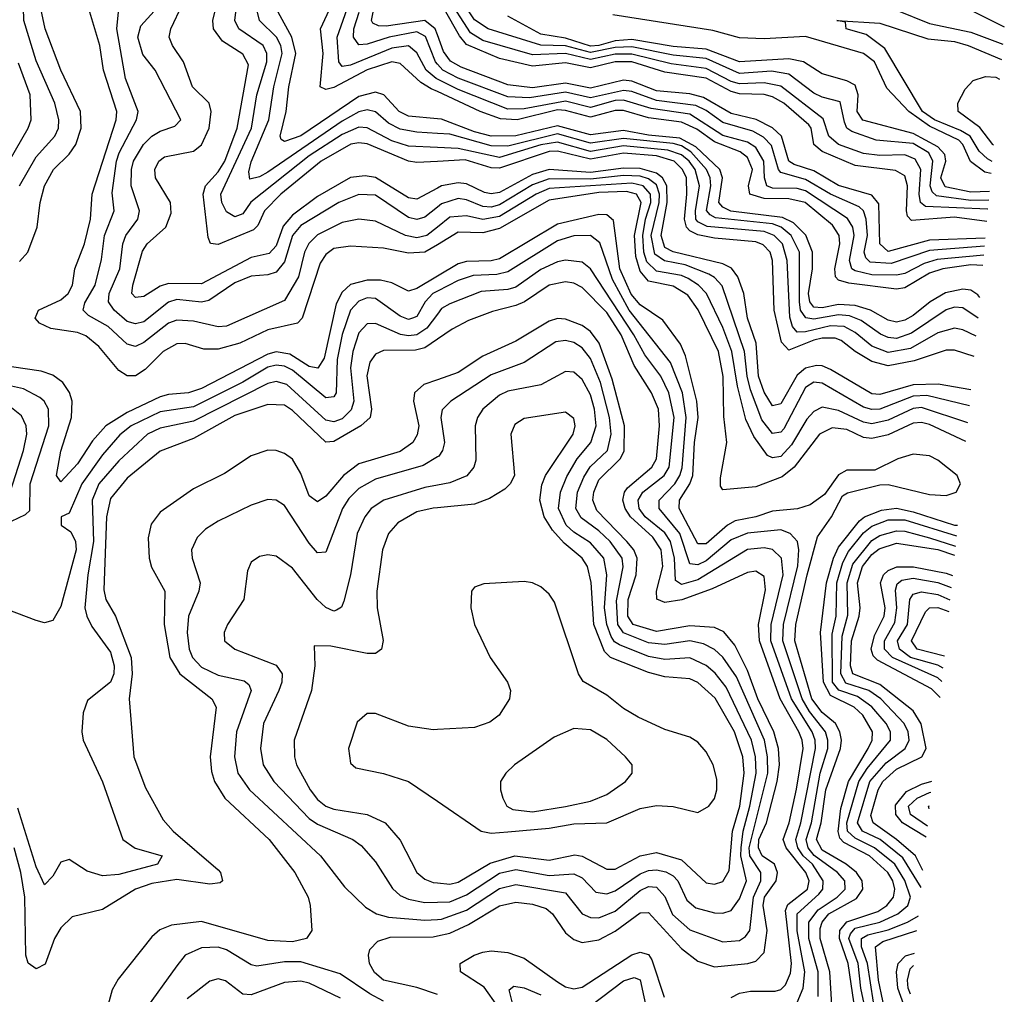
# Model space of a CAD drawing. Header units: inches. Extents: x 884549 to 1028252, y 526810 to 653624.
# Tile 691 of 1056: x 998990 to 1001371, y 571415 to 573772. Entities that reach past the tile are written whole.
import ezdxf

# ---------------------------------------------------------------- set-up
doc = ezdxf.new("R2010")
doc.units = ezdxf.units.IN
doc.header["$MEASUREMENT"] = 0
doc.layers.add('A9597', color=7, linetype='Continuous')
doc.layers.add('B0507', color=7, linetype='Continuous')

msp = doc.modelspace()

# ---------------------------------------------------------------- linework, layer by layer
at = {"layer": 'A9597', "color": 5}
for points, elevation in [([(998990, 573370.1), (999030, 573440.5), (999075.5, 573490), (999084.1, 573510), (999084.8, 573530), (999074.9, 573570), (999030, 573672.4), (999000.4, 573770), (998996.4, 573930)], 1940), ([(1000000, 573364.6), (999950, 573338.1), (999930, 573341.3), (999850, 573390.2), (999825.5, 573394.4), (999790, 573390.6), (999710, 573344.4), (999650, 573299.6), (999627.5, 573272.5), (999610, 573225.6), (999593.2, 573206.8), (999550, 573197.3), (999430, 573133), (999350, 573134.4), (999330, 573127.4), (999290, 573102.9), (999270, 573100.4), (999261.3, 573110), (999263.9, 573130), (999287.3, 573212.7), (999298.7, 573230), (999343.5, 573270), (999356, 573304), (999354.6, 573330), (999318.8, 573390), (999317.1, 573410), (999326.2, 573430), (999339.9, 573440.1), (999410, 573454.3), (999430, 573469.1), (999447.9, 573510), (999452.7, 573550), (999448, 573570), (999408.1, 573610), (999386.4, 573670), (999359.3, 573710), (999351.9, 573730), (999355.9, 573750), (999412.2, 573870)], 1820), ([(998990, 573187.5), (999009.5, 573210), (999032.4, 573270), (999039.4, 573330), (999050.2, 573370), (999071.6, 573410), (999110, 573447), (999125.7, 573470), (999138.4, 573510), (999137.4, 573550), (999090, 573650), (999051.8, 573750), (999038.9, 573810)], 1920), ([(1000000, 573318.7), (999970, 573294.3), (999950, 573288.5), (999930, 573294.1), (999850, 573347.5), (999810, 573349.1), (999762.1, 573330), (999670, 573274), (999649.9, 573250), (999630, 573186.2), (999610, 573161.4), (999590, 573154.8), (999550, 573151.5), (999510, 573135.5), (999447.2, 573092.8), (999430, 573088.7), (999370, 573095.2), (999350, 573089.4), (999290, 573041.7), (999270, 573036.4), (999250, 573042.3), (999218.2, 573070), (999204.5, 573090), (999206.7, 573110), (999232.3, 573170), (999239.6, 573230), (999246.4, 573250), (999275.6, 573290), (999279.6, 573310), (999259.7, 573370), (999260.4, 573410), (999265.4, 573430), (999289.4, 573470), (999310, 573490.1), (999330, 573502.8), (999365.2, 573514.8), (999379.8, 573530), (999317.7, 573650), (999287.7, 573687.7), (999275.4, 573730), (999282.8, 573757.2), (999331.2, 573810)], 1840), ([(1000000, 573598), (999985, 573605), (999960.1, 573620.1), (999910, 573666.3), (999890, 573669.8), (999830, 573650.5), (999750, 573608.3), (999730, 573602.9), (999716.9, 573610), (999724.1, 573690), (999717.6, 573750), (999750, 573819.4)], 1680), ([(1000000, 573227.8), (999970, 573209.8), (999930, 573207.4), (999870, 573219.6), (999790, 573224.4), (999750, 573218.4), (999730, 573203.9), (999716.7, 573183.3), (999673.2, 573050), (999661.6, 573038.5), (999590, 573022.5), (999522.5, 572990), (999470, 572975.2), (999435.4, 572975.4), (999390, 572988.7), (999370, 572988.4), (999337.2, 572970), (999293.5, 572926.5), (999270, 572910.9), (999250, 572911.1), (999230, 572924), (999181.9, 572981.9), (999150, 573008), (999130, 573015.4), (999065.6, 573025.6), (999038.3, 573038.3), (999027.7, 573050), (999035.4, 573070), (999090, 573094.8), (999107.2, 573110), (999117.8, 573130), (999123.1, 573170), (999147.2, 573230), (999161.4, 573290), (999165, 573350), (999223.8, 573530), (999225, 573550), (999192.5, 573650), (999184, 573710), (999159.5, 573790)], 1880), ([(1000000, 573270.6), (999974.4, 573250), (999950, 573244.7), (999922.7, 573250), (999850, 573284.7), (999810, 573289.9), (999770, 573281.5), (999710, 573251.5), (999688.9, 573231.1), (999679, 573210), (999663.9, 573150), (999630, 573092.8), (999490, 573030.9), (999470, 573029.6), (999410, 573043.3), (999370, 573045.8), (999350, 573038.3), (999290, 572991.5), (999270, 572982.2), (999250, 572987.3), (999204.4, 573030), (999156.5, 573056.5), (999143.6, 573070), (999147.5, 573087.5), (999172.6, 573130), (999187.6, 573192.4), (999195.4, 573250), (999218.6, 573310), (999213.7, 573353.7), (999224, 573430), (999230.4, 573450), (999272.8, 573530), (999276.2, 573550), (999246.2, 573630), (999225.4, 573750), (999229.2, 573790.8)], 1860), ([(1000000, 573429.4), (999950, 573426.9), (999930, 573429.8), (999830, 573472), (999810, 573474.4), (999790.8, 573470.8), (999719.2, 573430), (999621.9, 573350), (999582.4, 573310), (999565.7, 573274.3), (999555.7, 573264.3), (999470, 573228.8), (999451.2, 573231.2), (999445.6, 573245.6), (999433.6, 573350), (999439.1, 573370), (999470, 573404), (999486, 573430), (999516, 573510), (999543.2, 573663.2), (999530, 573689), (999480.1, 573720.1), (999459.1, 573750), (999456.8, 573770), (999461.6, 573790)], 1780), ([(1000000, 573463.1), (999930, 573466.6), (999890, 573479), (999830, 573510.6), (999810, 573511.8), (999770, 573494.7), (999690, 573443.1), (999549.1, 573330.9), (999530, 573302.8), (999510, 573295.6), (999490, 573307.5), (999478.9, 573330), (999476.3, 573350), (999550.3, 573510), (999563.6, 573590), (999587.4, 573670), (999587.9, 573690), (999578.5, 573710), (999520.3, 573750), (999509.9, 573770), (999512.6, 573790)], 1760), ([(1000000, 573497), (999950, 573499.7), (999910, 573507.5), (999881.8, 573521.8), (999850, 573548.9), (999830, 573554.2), (999810, 573549), (999770, 573526.9), (999590, 573403.1), (999570, 573392.1), (999546.6, 573386.6), (999543.8, 573403.8), (999550, 573428.4), (999592.2, 573530), (999604.6, 573610), (999624.9, 573690), (999621.9, 573710), (999611, 573730), (999570.2, 573770), (999565.1, 573790)], 1740), ([(1000000, 573532.7), (999930, 573538.8), (999907.5, 573550), (999870.3, 573590.3), (999850, 573596.4), (999810, 573586.4), (999670, 573490.8), (999630, 573477.4), (999622.6, 573482.6), (999619.6, 573490), (999634.7, 573550), (999640.6, 573610), (999658.1, 573690), (999648.3, 573730), (999614.9, 573790)], 1720), ([(1000000, 573628.6), (999997.3, 573630), (999973.2, 573650), (999950, 573691.8), (999930, 573708.9), (999890, 573703.2), (999790, 573661.9), (999770, 573659.2), (999762, 573670), (999757.4, 573730), (999782.1, 573797.9)], 1660), ([(1000000, 573664.7), (999995.1, 573670), (999971.2, 573731.2), (999950, 573742.4), (999883.8, 573730), (999830, 573712.7), (999810, 573711.5), (999797.5, 573730), (999797.7, 573750), (999810.9, 573790)], 1640), ([(1000000, 573735.2), (999994.6, 573750), (999970, 573770), (999876.3, 573756.3), (999857.3, 573757.3), (999844, 573764), (999840.9, 573770), (999844.9, 573790)], 1620), ([(998918.3, 573350), (999011, 573510), (999018.3, 573530), (999015.3, 573590), (998987, 573667)], 1960), ([(1000000, 573151.8), (999950, 573122.4), (999930, 573115.7), (999890, 573135.6), (999862.4, 573142.4), (999830, 573142.6), (999790, 573131.8), (999770, 573113.5), (999755.2, 573084.8), (999726.2, 572953.8), (999710.8, 572929.2), (999690, 572933.5), (999643.1, 572963.1), (999610, 572969), (999590, 572963.3), (999430, 572880), (999398.2, 572870), (999350, 572866.1), (999330, 572860.1), (999250, 572822.5), (999198.5, 572790), (999166, 572754), (999130, 572698), (999090, 572654.4), (999078.9, 572670), (999090, 572729.1), (999115.4, 572810), (999116.9, 572850), (999110.8, 572870.8), (999094.5, 572894.5), (999070, 572912.6), (999042.4, 572922.4), (998970, 572932.9)], 1920), ([(1000000, 573115.5), (999989.3, 573110), (999970.3, 573090), (999950, 573054.2), (999940.2, 573050), (999930, 573047.3), (999910, 573055.1), (999850, 573098), (999830, 573099.6), (999810, 573091.6), (999790, 573069.5), (999770, 573011.2), (999758, 572950), (999755, 572870), (999750, 572860.2), (999730, 572857.4), (999650, 572924.3), (999630, 572934), (999610, 572936.4), (999590, 572931.6), (999530, 572895.8), (999410, 572836.2), (999330, 572823.7), (999259.7, 572790), (999232.1, 572767.9), (999190, 572720.2), (999140.8, 572650), (999110, 572578.7), (999090.3, 572570), (999090.3, 572550), (999113.5, 572533.5), (999125.3, 572510), (999126.5, 572490), (999090, 572353.3), (999070, 572319.3), (999050, 572314), (999030, 572319), (998842, 572390)], 1940), ([(1000000, 573060.2), (999974.2, 573025.8), (999950, 573010), (999930, 573007.6), (999911.2, 573011.2), (999850, 573037.6), (999830, 573036.3), (999810, 573014.5), (999795.8, 572970), (999790, 572930), (999797.6, 572850), (999791.2, 572828.8), (999770, 572807.2), (999750, 572799.7), (999730, 572803.3), (999636.2, 572890), (999610, 572897.5), (999590, 572892.4), (999410, 572801.6), (999330, 572784.1), (999298.9, 572770), (999230, 572705.2), (999181.7, 572650), (999165.3, 572610), (999168.5, 572510), (999155.2, 572430), (999148, 572350), (999152.2, 572330), (999164.9, 572304.9), (999210, 572242.5), (999218.9, 572210), (999217.6, 572190), (999210, 572169.9), (999154.3, 572125.7), (999143.8, 572096.2), (999140.1, 572050), (999143.7, 572030), (999190, 571929), (999239.6, 571790), (999269.2, 571769.2), (999334.5, 571750), (999323.5, 571730), (999230, 571705.1), (999190, 571702.1), (999153.1, 571713.1), (999110, 571741.7), (999090, 571734.8), (999070, 571701), (999050, 571680.5), (999030, 571723.4), (998985.7, 571865.7)], 1960), ([(1000000, 572999.5), (999970, 572978.9), (999947.2, 572972.8), (999870, 572971.8), (999850, 572963.1), (999836.4, 572943.6), (999829.3, 572910.7), (999840.9, 572830), (999837.5, 572810), (999815.1, 572790), (999750, 572752.1), (999730, 572750.8), (999650, 572827.4), (999630, 572839.9), (999590, 572841.2), (999510, 572815.2), (999410, 572759), (999330, 572728.9), (999250, 572663.4), (999210, 572614.5), (999199.7, 572570), (999193.5, 572393.5), (999198.4, 572370), (999221.7, 572330), (999259.6, 572230), (999262.1, 572190), (999254.6, 572130), (999266.5, 571990), (999294.7, 571914.7), (999337.2, 571837.2), (999360.9, 571810), (999470, 571716.6), (999475.8, 571710), (999480.4, 571690), (999474.7, 571685.3), (999450, 571681.8), (999370, 571693.1), (999310, 571683.7), (999270.1, 571670), (999190, 571620.8), (999116.9, 571603.1), (999090, 571576.1), (999074.6, 571550), (999051.4, 571488.6), (999030, 571477.2), (999010.7, 571490.7), (999005.2, 571510), (999003, 571650), (998993.2, 571710), (998977.1, 571770)], 1980), ([(998970, 572559.7), (999004.4, 572575.6), (999014.9, 572585.1), (999015.5, 572650), (999060.5, 572790), (999059.6, 572830), (999049.5, 572849.5), (999038.8, 572858.8), (998999.4, 572879.4), (998933.7, 572893.7)], 1940), ([(1000000, 572901.4), (999967.4, 572890), (999945, 572870), (999942.5, 572850), (999955.1, 572790), (999951.4, 572768.6), (999940.6, 572750), (999910, 572727.7), (999810, 572698.2), (999773, 572670), (999730, 572620.1), (999710, 572606.5), (999690, 572621.1), (999670, 572674.7), (999650, 572709.4), (999630, 572723.4), (999610, 572730.3), (999590, 572731), (999550, 572717.8), (999485.1, 572674.9), (999410, 572637.4), (999330, 572581.6), (999307.7, 572552.3), (999301.1, 572518.9), (999302.9, 572470), (999308.6, 572448.6), (999341.3, 572390), (999339.3, 572310), (999353, 572230), (999377.3, 572190), (999454.4, 572130), (999465.2, 572110), (999451, 571990), (999453.8, 571953.8), (999460.8, 571930), (999486.2, 571890), (999593.3, 571790), (999655, 571710), (999687.3, 571650), (999692.4, 571630), (999696.3, 571570), (999683.2, 571550), (999650, 571542.2), (999590, 571545.2), (999430, 571591.1), (999357.5, 571582.5), (999328.7, 571571.3), (999310, 571554.5), (999228.3, 571451.7), (999213.6, 571426.4), (999193, 571350)], 2020), ([(998967, 572630), (998999.7, 572730), (999007.5, 572770), (999005.9, 572790), (998994.5, 572814.5), (998970, 572833.6)], 1960), ([(1000000, 572714.9), (999965.7, 572694.3), (999850, 572661.2), (999810, 572638.5), (999786, 572614), (999770.7, 572590), (999730, 572484.7), (999710, 572483.2), (999690, 572505.9), (999630, 572597.5), (999610, 572609.9), (999590, 572612.2), (999550, 572598.5), (999470, 572559.3), (999439.6, 572540.4), (999419.6, 572520.3), (999405.6, 572490), (999407.1, 572470), (999426.6, 572410), (999423.4, 572390), (999398.6, 572330), (999394.9, 572290), (999400.2, 572250), (999408.3, 572230), (999430, 572206.4), (999470, 572187.2), (999533.2, 572173.2), (999544.3, 572164.3), (999550.1, 572150.1), (999514.6, 572050), (999509.5, 571990), (999517.6, 571950), (999545.7, 571910), (999717.3, 571750), (999775.5, 571675.5), (999826.3, 571626.3), (999852.8, 571610), (999882, 571602), (999970, 571594.8), (1000000, 571596.4)], 2040), ([(1000000, 572646.4), (999970, 572640.9), (999870.2, 572610), (999840.1, 572590), (999824.5, 572570), (999806.4, 572530), (999789.7, 572430), (999773.9, 572366.1), (999768.1, 572351.9), (999756.1, 572343.9), (999750, 572342.1), (999730, 572350.4), (999709.7, 572369.7), (999650, 572446.2), (999610, 572475.2), (999590, 572478.3), (999570, 572473.8), (999550, 572460.4), (999540.9, 572439.1), (999532.4, 572370), (999492.3, 572310), (999484.6, 572290), (999485.4, 572270), (999510.2, 572250), (999610, 572211.6), (999624.4, 572190), (999623.8, 572170), (999616.6, 572150), (999579.5, 572070), (999572.7, 572010), (999579.1, 571970), (999604.5, 571930), (999690, 571840.4), (999710, 571826.6), (999795.4, 571790), (999815.4, 571775.4), (999850, 571735.5), (999891.4, 571671.4), (999910, 571654.4), (999930, 571645.1), (999970, 571637.1), (1000000, 571638.2)], 2060), ([(1000000, 572592), (999990, 572591.1), (999950, 572582.1), (999904.2, 572555.8), (999881.9, 572530), (999867.5, 572490), (999853.3, 572390), (999854.6, 572350), (999868.8, 572271.2), (999864.5, 572250), (999850, 572239.9), (999830, 572239.2), (999742.6, 572257.4), (999702.3, 572257.7), (999703.6, 572210), (999696, 572150), (999653.9, 572030), (999654.2, 571990), (999659.3, 571970), (999692.5, 571910), (999710, 571886.6), (999730, 571870.4), (999750, 571862.7), (999830, 571850.6), (999873.9, 571830), (999910, 571788.1), (999950.3, 571710.3), (999970, 571694.1), (999990, 571686), (1000000, 571685)], 2080), ([(1000000, 572055.9), (999990, 572055.3), (999930, 572063.8), (999850, 572094.8), (999830, 572094.8), (999806.4, 572073.6), (999785.2, 572010), (999790, 571974.2), (999802.9, 571962.9), (999870, 571949.5), (999930, 571930.4), (1000000, 571882.4)], 2120), ([(1000000, 571415.3), (999950, 571431.9), (999869.5, 571450), (999847.9, 571467.9), (999835.7, 571490), (999833.2, 571510), (999836.5, 571523.5), (999856, 571544), (999886, 571554), (999990, 571554.3), (1000000, 571556.6)], 2020), ([(999870, 571399.1), (999836.3, 571416.3), (999765, 571465), (999670, 571494), (999630, 571494.1), (999563.4, 571483.4), (999550, 571486.5), (999490, 571523.3), (999470, 571529.4), (999430, 571527.5), (999390.1, 571510), (999370, 571484.5), (999288.5, 571371.5)], 2040), ([(999766.1, 571406.1), (999690, 571442), (999670, 571447.1), (999630, 571444.2), (999550, 571413.8), (999530, 571416), (999487.7, 571447.7), (999470, 571453), (999450, 571447), (999395.3, 571404.7)], 2060)]:
    msp.add_lwpolyline(points, dxfattribs=dict(at, elevation=elevation))
at = {"layer": 'B0507', "color": 5}
for points, elevation in [([(1000220, 574440), (1000215.6, 574375.6), (1000164.2, 574215.8), (1000163.7, 574170), (1000178.6, 574138.6), (1000223.3, 574083.3), (1000265.8, 574045.8), (1000304.8, 574024.8), (1000357.9, 574010), (1000430, 573980.6), (1000748, 573910), (1000850, 573894.5), (1000930, 573898.7), (1001030, 573849.6), (1001270, 573804.7), (1001370, 573754.8), (1001370.5, 573754.7)], 1520), ([(1001330.9, 573313.5), (1001330, 573313.7), (1001180.3, 573320.3), (1001167.7, 573330), (1001164.7, 573350), (1001168.6, 573410), (1001154.7, 573434.7), (1001130, 573444.9), (1001070, 573443.9), (1001030, 573448.7), (1000970, 573470.4), (1000946, 573490), (1000932.6, 573532.6), (1000830, 573611.1), (1000790, 573619.7), (1000730, 573617.2), (1000710, 573622.5), (1000650, 573654.4), (1000565.5, 573665.5), (1000470, 573689), (1000430, 573688.4), (1000370, 573675.5), (1000310, 573689.9), (1000230, 573687), (1000110, 573721.5), (1000080.2, 573740.2), (1000023.1, 573830)], 1560), ([(1001332.9, 573336), (1001290, 573334.7), (1001206.3, 573346.3), (1001195.8, 573355.8), (1001191.1, 573370), (1001197.4, 573430), (1001187.8, 573450), (1001150, 573472.7), (1001061, 573481), (1001001.7, 573501.7), (1000989.7, 573509.7), (1000983.9, 573523.9), (1000973.6, 573573.6), (1000930, 573584.4), (1000910, 573594.2), (1000850, 573640), (1000807.5, 573647.5), (1000730, 573642.3), (1000650, 573678.3), (1000570, 573686.3), (1000470, 573706.5), (1000430, 573704.6), (1000370, 573692.4), (1000310, 573709.1), (1000250, 573710.6), (1000122.5, 573750), (1000090, 573771.9), (1000064.2, 573810)], 1540), ([(1001328.2, 573283.9), (1001250, 573294.7), (1001146.1, 573286.1), (1001136.6, 573296.6), (1001133.8, 573310), (1001136.4, 573370), (1001130, 573394.2), (1001107.7, 573407.7), (1001010, 573419.8), (1000930, 573453.1), (1000910.2, 573470), (1000903.4, 573510), (1000897.6, 573517.6), (1000837.7, 573570), (1000810, 573585.4), (1000790, 573590.9), (1000730, 573592.7), (1000710, 573598.2), (1000650, 573630.7), (1000550, 573644.9), (1000470, 573669.9), (1000430, 573670.2), (1000370, 573655.6), (1000310, 573667.4), (1000230, 573659.8), (1000150, 573678.1), (1000070, 573711.8), (1000053.2, 573733.2), (1000017, 573797)], 1580), ([(1001110, 573794.8), (1001190, 573762.5), (1001290, 573741.9), (1001366.7, 573712.5)], 1480), ([(1001334.7, 573356.3), (1001290, 573355.2), (1001227.9, 573367.9), (1001217.4, 573390), (1001228.9, 573430), (1001226.4, 573446.4), (1001210, 573464.5), (1001150, 573497), (1001028.8, 573528.8), (1001014.7, 573550), (1001017.3, 573590), (1001010, 573613.5), (1000990, 573624.3), (1000930, 573640.8), (1000885.2, 573670), (1000850, 573677.3), (1000730, 573670), (1000650, 573701.1), (1000570, 573707.5), (1000470, 573724.1), (1000430, 573721), (1000390, 573709.4), (1000370, 573708.2), (1000310, 573727.1), (1000250, 573736.8), (1000170, 573780.5)], 1520), ([(1001338.7, 573400.4), (1001323.2, 573403.2), (1001289.1, 573429.1), (1001270.6, 573470), (1001260.4, 573480.4), (1001190, 573514.5), (1001139.8, 573550), (1001086.8, 573606.8), (1001056.6, 573670), (1001030, 573690), (1000890, 573731.4), (1000790, 573725.6), (1000730, 573728.3), (1000666.1, 573746.1), (1000424.1, 573784)], 1480), ([(1001341.3, 573429.5), (1001330, 573435.8), (1001310, 573453.9), (1001287.9, 573490), (1001264.4, 573504.4), (1001201.6, 573530), (1001172.7, 573550), (1001082, 573702), (1001036.2, 573736.2), (1000988.2, 573750), (1000986.3, 573766.3), (1000966, 573770), (1001070, 573763.8), (1001186, 573726), (1001250, 573719), (1001283.3, 573710), (1001363.5, 573676.1)], 1460), ([(1001324.5, 573243.4), (1001190, 573239), (1001090, 573211.2), (1001069.8, 573229.8), (1001067, 573327), (1001050, 573347.6), (1000970, 573371.4), (1000910, 573406.8), (1000862.2, 573422.2), (1000849.8, 573430), (1000831.9, 573490), (1000810.2, 573510.2), (1000770.8, 573530.8), (1000710, 573544.9), (1000643.7, 573583.7), (1000610, 573592.9), (1000530, 573600.3), (1000470, 573623.3), (1000450, 573625.4), (1000370, 573606.6), (1000310, 573618.8), (1000230, 573607.6), (1000170, 573614.8), (1000057.2, 573657.2), (1000031.4, 573671.4), (1000014.8, 573694.8), (1000000, 573735.2)], 1620), ([(1001322.8, 573224.1), (1001190, 573214), (1001097.1, 573182.9), (1001046, 573186), (1001035.9, 573195.9), (1001032.1, 573210), (1001039.6, 573250), (1001036.5, 573290), (1001029.8, 573309.8), (1001019.7, 573319.7), (1000950, 573350.3), (1000890, 573385.7), (1000830, 573402.9), (1000824.4, 573410), (1000807.5, 573467.5), (1000788.1, 573488.1), (1000762.5, 573502.5), (1000690, 573523.1), (1000650, 573552.5), (1000624.8, 573564.8), (1000530, 573576.9), (1000470, 573598.2), (1000450, 573601), (1000370, 573582.9), (1000310, 573596.4), (1000222.9, 573582.9), (1000170, 573585.5), (1000050, 573630.8), (1000013.4, 573650), (1000000, 573664.7)], 1640), ([(1001320.9, 573202.8), (1001207.9, 573192.1), (1001177.1, 573182.9), (1001130, 573158.4), (1001110, 573154), (1001050, 573155.4), (1001010, 573164.7), (1001001.7, 573170), (1000996.1, 573190), (1001007.7, 573250), (1001004, 573270), (1000991.1, 573291), (1000890, 573358), (1000870, 573363.5), (1000810, 573364.6), (1000796.6, 573370), (1000790.5, 573390), (1000789, 573430), (1000770, 573463.1), (1000750, 573476.2), (1000690, 573491.9), (1000610, 573543.5), (1000516.9, 573556.9), (1000450, 573577.2), (1000430, 573576.3), (1000370, 573559.7), (1000310, 573574.7), (1000210, 573556.1), (1000170, 573555.5), (1000050, 573602.9), (1000000, 573628.6)], 1660), ([(1001344.8, 573468.5), (1001343.1, 573470), (1001311.3, 573511.3), (1001258.8, 573550), (1001258.3, 573570), (1001275.8, 573604.2), (1001295.2, 573624.8), (1001325.1, 573634.9), (1001350, 573633.1), (1001359.2, 573628.6)], 1440), ([(1001318.7, 573178), (1001290, 573179.2), (1001221.9, 573170), (1001190, 573158.9), (1001130, 573123.6), (1001110, 573120.7), (1000995, 573135), (1000970, 573142.1), (1000962.7, 573150), (1000961.2, 573170), (1000972.9, 573230), (1000971.1, 573250), (1000954.9, 573274.9), (1000889.5, 573330), (1000850, 573338.9), (1000790, 573339.3), (1000755.4, 573350), (1000752.1, 573370), (1000761.7, 573410), (1000750, 573438.9), (1000732.3, 573452.3), (1000670, 573476.7), (1000627.2, 573507.2), (1000590, 573524.1), (1000510, 573534.6), (1000450, 573552.7), (1000430, 573552.3), (1000370, 573536.5), (1000310, 573552.8), (1000290, 573553.7), (1000192.8, 573530), (1000152.7, 573532.7), (1000103.4, 573550), (1000000, 573598)], 1680), ([(1001311.7, 573100.5), (1001306.8, 573106.8), (1001290, 573117.7), (1001270, 573120.2), (1001228.6, 573111.4), (1001191.6, 573090), (1001150, 573057.1), (1001130, 573045.2), (1001110, 573040.5), (1001090, 573045.4), (1001047.1, 573070), (1001010, 573081.3), (1000970, 573083.6), (1000930, 573075.3), (1000910, 573077.2), (1000900.2, 573090), (1000897.5, 573110), (1000906.6, 573170), (1000906.9, 573210), (1000890.7, 573250.7), (1000860.8, 573280.8), (1000833.9, 573293.9), (1000709.3, 573309.3), (1000690, 573318.5), (1000680.1, 573330), (1000689.6, 573389.6), (1000682.8, 573410), (1000625, 573465), (1000585.9, 573485.9), (1000510, 573492.7), (1000450, 573504.3), (1000370, 573493.7), (1000290, 573515.4), (1000190, 573490.8), (1000130, 573490.5), (1000090, 573500.8), (1000010, 573531.8), (1000000, 573532.7)], 1720), ([(1001307.2, 573050.5), (1001270, 573075.5), (1001250, 573076.7), (1001230, 573070.6), (1001145.8, 573014.2), (1001110, 573001.4), (1001090, 573003.2), (1001071.3, 573011.3), (1001024.7, 573044.7), (1000996.2, 573056.2), (1000970, 573058.5), (1000910, 573048.2), (1000891.1, 573051.1), (1000878, 573070), (1000875.1, 573090), (1000875, 573210), (1000855.1, 573250), (1000831.3, 573270), (1000810, 573278.2), (1000672.6, 573292.6), (1000659.8, 573299.8), (1000650.8, 573310.8), (1000660.7, 573370), (1000659.2, 573390), (1000650.4, 573410), (1000612.9, 573452.9), (1000590, 573466.9), (1000570, 573472.9), (1000450, 573484.9), (1000370, 573473.3), (1000290, 573496.3), (1000170, 573466.6), (1000130, 573467), (1000030, 573495.4), (1000000, 573497)], 1740), ([(1001302.9, 573006.9), (1001270, 573021.8), (1001250, 573026), (1001210, 573015.1), (1001143.4, 572976.6), (1001090, 572967.5), (1001050, 572982.6), (1001010, 573015.4), (1000983.4, 573030), (1000950, 573032), (1000890, 573017), (1000870, 573016.4), (1000858.3, 573030), (1000852.4, 573052.4), (1000845.8, 573190), (1000834.4, 573230), (1000814.4, 573250), (1000790, 573259.8), (1000652.2, 573272.2), (1000630, 573283.2), (1000625.1, 573290), (1000624.1, 573310), (1000633.3, 573370), (1000623, 573410), (1000608.8, 573430), (1000590, 573445.3), (1000556.9, 573456.9), (1000450, 573467), (1000370, 573453.5), (1000290, 573475.7), (1000250, 573469.6), (1000150, 573439.2), (1000050, 573460.5), (1000000, 573463.1)], 1760), ([(1001298, 572957.7), (1001250, 572972.6), (1001230, 572973.3), (1001153, 572947), (1001090, 572934.9), (1001050, 572945.7), (1001009.6, 572969.6), (1000976.5, 572996.5), (1000961.9, 573001.9), (1000930, 573002), (1000910, 572996.8), (1000850, 572972.8), (1000832.2, 572992.2), (1000814.5, 573070), (1000810.3, 573190), (1000804.2, 573210), (1000787.8, 573227.8), (1000770, 573235.2), (1000670, 573243.6), (1000630, 573251.9), (1000610, 573261.1), (1000602.1, 573270), (1000597.4, 573290), (1000603.3, 573350), (1000601.9, 573390), (1000592.5, 573410), (1000572.4, 573430), (1000530, 573442.7), (1000450, 573449.3), (1000370, 573435.1), (1000290, 573453.8), (1000270, 573453.4), (1000150, 573412.9), (1000130, 573414.2), (1000067.1, 573432.9), (1000000, 573429.4)], 1780), ([(1001289.9, 572877), (1001210.9, 572890.9), (1001150, 572889), (1001070, 572865.9), (1001050, 572867), (1000950, 572926), (1000930, 572935.4), (1000916.2, 572936.2), (1000890, 572929.6), (1000870, 572912.4), (1000830, 572842.9), (1000810, 572838.1), (1000790, 572871.7), (1000775.9, 572910), (1000771, 572990), (1000749.5, 573050), (1000740.7, 573110), (1000726.4, 573150), (1000711.3, 573171.3), (1000690, 573182), (1000570, 573210.6), (1000550, 573220.9), (1000540.6, 573250), (1000555.4, 573330), (1000554.4, 573370), (1000543.9, 573390), (1000530, 573400.9), (1000490, 573412), (1000450, 573413), (1000370, 573402.2), (1000270, 573409.6), (1000230, 573397.4), (1000150, 573354.5), (1000130, 573351.2), (1000114.2, 573354.3), (1000070, 573374.8), (1000050, 573377.6), (1000010, 573370), (1000000, 573364.6)], 1820), ([(1001286.1, 572838.2), (1001183.2, 572863.2), (1001150, 572861.9), (1001070, 572830.1), (1001050, 572829.3), (1001030, 572835.5), (1000930, 572892.9), (1000910, 572895.3), (1000890, 572882.5), (1000837.2, 572782.8), (1000830, 572774.5), (1000810, 572771.3), (1000784.1, 572804.1), (1000757.3, 572877.3), (1000748.8, 572910), (1000742.8, 572970), (1000688.2, 573128.2), (1000670, 573148.8), (1000656.6, 573156.6), (1000599, 573179), (1000549, 573189), (1000525.3, 573205.3), (1000517.1, 573250), (1000536.1, 573330), (1000537.1, 573350), (1000530, 573372.4), (1000510, 573387.6), (1000490, 573393.3), (1000450, 573395.2), (1000370, 573386.3), (1000270, 573387.6), (1000230, 573373), (1000150, 573324.4), (1000130, 573319), (1000110, 573320), (1000070, 573336.5), (1000050, 573339.3), (1000010, 573326.9), (1000000, 573318.7)], 1840), ([(1001282, 572797.2), (1001170, 572834.1), (1001150, 572832.1), (1001090, 572803.7), (1001050, 572794.8), (1001030, 572798.9), (1000970, 572827.3), (1000930, 572834.9), (1000910, 572824.5), (1000893.5, 572806.5), (1000856, 572744), (1000830, 572716.1), (1000810, 572712.6), (1000798.4, 572718.4), (1000764.6, 572764.6), (1000745.5, 572805.5), (1000725.5, 572885.5), (1000712, 572970), (1000690, 573028), (1000650.4, 573110), (1000631.1, 573130), (1000606.1, 573146.1), (1000590, 573153.3), (1000530, 573164.2), (1000506.3, 573186.3), (1000499.2, 573210), (1000496.4, 573250), (1000502.7, 573290), (1000516.3, 573330), (1000515.5, 573350), (1000497.5, 573370), (1000470, 573376.8), (1000270, 573363.6), (1000238.6, 573350), (1000150, 573296.4), (1000110, 573288.6), (1000070, 573297.7), (1000030, 573294.7), (1000000, 573270.6)], 1860), ([(1001277.5, 572752.1), (1001190, 572793.4), (1001170, 572798.2), (1001150, 572796.2), (1001090, 572768.3), (1001050, 572759.2), (1001030, 572761.5), (1000990, 572781), (1000954.6, 572785.4), (1000923.4, 572770), (1000862.9, 572690), (1000833.7, 572666.3), (1000770, 572642.7), (1000690, 572635.5), (1000684.3, 572644.3), (1000684.5, 572664.5), (1000699.5, 572750), (1000692.3, 572812.3), (1000690.7, 572909.3), (1000679.9, 572970), (1000630.8, 573070.8), (1000605.7, 573105.7), (1000570, 573127.5), (1000510, 573139.5), (1000490, 573163.6), (1000479.8, 573199.8), (1000476.8, 573250), (1000492.8, 573330), (1000481.6, 573350), (1000457, 573357), (1000390, 573354), (1000270, 573335.7), (1000150, 573267), (1000110, 573256.9), (1000050, 573257.9), (1000000, 573227.8)], 1880), ([(1000953.9, 571390), (1000949, 571470), (1000925.3, 571550), (1000925.5, 571574.5), (1000930.4, 571590), (1000946.3, 571610), (1001012.8, 571647.2), (1001028.2, 571670), (1001026.7, 571690), (1001013.5, 571710), (1000988.2, 571730), (1000930, 571763.7), (1000916.9, 571790), (1000927.7, 571830), (1000939.4, 571910), (1000974.6, 572010), (1000976.9, 572030), (1000973.3, 572050), (1000962.2, 572070), (1000930, 572096.5), (1000905.2, 572130), (1000864.3, 572270), (1000866.6, 572310), (1000893.7, 572430), (1000918.7, 572521.3), (1000953, 572570), (1000979.2, 572620.8), (1000991.7, 572628.3), (1001070, 572647.1), (1001090, 572647.9), (1001190, 572623.9), (1001230, 572621.5), (1001254.4, 572630), (1001264.3, 572650), (1001256.8, 572670), (1001210, 572707), (1001190, 572717.4), (1001150, 572721.4), (1001113, 572710), (1001057.5, 572682.5), (1000990, 572682.4), (1000970, 572671.8), (1000936, 572624), (1000901.1, 572598.9), (1000870.6, 572589.4), (1000810, 572584), (1000770, 572570.3), (1000719.7, 572560.3), (1000701, 572550), (1000650, 572504.5), (1000630, 572504.7), (1000584.2, 572590), (1000585.1, 572610), (1000610.5, 572649.5), (1000617.5, 572670), (1000621.5, 572750), (1000630.8, 572810), (1000627, 572850), (1000599.6, 572959.5), (1000587.7, 572987.7), (1000545.3, 573045.3), (1000490, 573082.7), (1000468.5, 573108.5), (1000441.1, 573170), (1000426.1, 573286.1), (1000410, 573299.8), (1000390, 573301.1), (1000290, 573277.7), (1000150, 573194.1), (1000130, 573188.6), (1000070, 573187), (1000050, 573181.3), (1000000, 573151.8)], 1920), ([(1000920.7, 571410), (1000920.5, 571470), (1000897.9, 571550), (1000898.3, 571590), (1000920.4, 571619.6), (1000966.7, 571650), (1000985.8, 571670), (1000985.3, 571690), (1000967.5, 571710), (1000911, 571751), (1000896.4, 571770), (1000891.4, 571790), (1000904.4, 571830), (1000925.3, 571950), (1000943.9, 572010), (1000944, 572030), (1000937.9, 572050), (1000899.4, 572099.4), (1000882.2, 572130), (1000834.9, 572270), (1000836.5, 572310), (1000871.2, 572451.2), (1000873.8, 572490), (1000870.4, 572510.4), (1000852.5, 572530), (1000830, 572538.4), (1000749.6, 572530.4), (1000710, 572514.7), (1000650, 572463.9), (1000630, 572453.6), (1000610, 572456.5), (1000585.7, 572530), (1000536.3, 572590), (1000536.3, 572610), (1000574, 572650), (1000586.5, 572670), (1000591.5, 572688.5), (1000601.7, 572810), (1000592.9, 572870), (1000563.4, 572943.4), (1000463.6, 573070), (1000423.6, 573143.6), (1000392.6, 573232.6), (1000370.4, 573250.4), (1000330, 573249.7), (1000290, 573237.2), (1000170, 573162.5), (1000143.7, 573156.3), (1000086.4, 573153.6), (1000050, 573141.4), (1000000, 573115.5)], 1940), ([(1000870, 571395.3), (1000884.6, 571430), (1000888.3, 571470), (1000870, 571568.9), (1000869.8, 571610), (1000922.3, 571657.7), (1000931.9, 571670), (1000933, 571690), (1000906.8, 571730), (1000883.9, 571750), (1000871.4, 571770), (1000866.4, 571790), (1000878.3, 571830), (1000914.2, 572010), (1000913.3, 572030), (1000906.2, 572050), (1000856.4, 572130), (1000806.2, 572270), (1000806.7, 572310), (1000836.1, 572430), (1000832.1, 572470), (1000810, 572491.2), (1000790, 572494.9), (1000750, 572491.2), (1000630, 572417.8), (1000590, 572406.2), (1000575.9, 572415.9), (1000573.1, 572470), (1000563.6, 572510), (1000550, 572531.4), (1000502.6, 572570), (1000488, 572590), (1000485, 572610), (1000496.3, 572630), (1000548.4, 572670), (1000560.5, 572690), (1000572.1, 572810), (1000559.8, 572870), (1000540.3, 572910), (1000501.5, 572961.5), (1000474.9, 573010), (1000370, 573169.9), (1000350, 573186.1), (1000310, 573190.2), (1000290, 573186.3), (1000250, 573168.2), (1000190, 573125.5), (1000170, 573119.8), (1000105.5, 573114.5), (1000030, 573085.3), (1000010, 573073.6), (1000000, 573060.2)], 1960), ([(1000710, 571407.6), (1000730, 571418.3), (1000756.7, 571423.3), (1000816.8, 571423.2), (1000830, 571427.2), (1000841.5, 571438.5), (1000853.7, 571466.3), (1000856.3, 571490), (1000841.7, 571618.3), (1000847.1, 571632.9), (1000894.4, 571670), (1000898.8, 571690), (1000890.6, 571710), (1000843.1, 571770), (1000836.3, 571790), (1000850.1, 571830), (1000868.2, 571911.8), (1000884.3, 572010), (1000882, 572030), (1000873.5, 572050), (1000828.3, 572130), (1000778.6, 572270), (1000776.1, 572310), (1000793.4, 572393.4), (1000790, 572425.8), (1000770, 572438.3), (1000750, 572435.7), (1000664.2, 572395.8), (1000590.7, 572369.4), (1000550, 572362.5), (1000530.8, 572370.8), (1000529.8, 572390), (1000545.1, 572450), (1000540.7, 572490), (1000520.9, 572520.9), (1000466.9, 572570), (1000454, 572590), (1000447.9, 572610), (1000452, 572630), (1000459.9, 572640.1), (1000518.1, 572690), (1000529.5, 572710), (1000537.1, 572790), (1000534.4, 572830), (1000517.6, 572870), (1000475.6, 572935.6), (1000444.2, 573010), (1000410, 573064.1), (1000350, 573124.1), (1000330, 573134.6), (1000310, 573138.4), (1000270, 573130.4), (1000210.4, 573089.6), (1000190, 573081.2), (1000133.2, 573066.8), (1000075, 573045), (1000035.9, 573024.1), (1000000, 572999.5)], 1980), ([(1000000, 571556.6), (1000030, 571563.3), (1000075.4, 571584.6), (1000150, 571629.6), (1000190, 571638.1), (1000230, 571633.4), (1000263.3, 571623.3), (1000278.4, 571610), (1000310, 571564.4), (1000330, 571547.7), (1000350, 571540.7), (1000390, 571547.1), (1000430, 571568.3), (1000490, 571612.8), (1000510, 571613.3), (1000590, 571526), (1000630, 571495.5), (1000670, 571482), (1000750.1, 571489.9), (1000770, 571495.6), (1000790, 571516.8), (1000797, 571570), (1000787.4, 571630), (1000791.1, 571650), (1000818.6, 571690), (1000822.4, 571710), (1000814.9, 571730), (1000784.9, 571750), (1000776.3, 571770), (1000777.2, 571790), (1000795.4, 571830), (1000821.5, 571930), (1000826.9, 571970), (1000824.6, 572010), (1000813.4, 572050), (1000774.4, 572130), (1000750, 572198.4), (1000719.3, 572259.3), (1000692.2, 572292.2), (1000670, 572302.6), (1000610, 572306.6), (1000530, 572292.3), (1000473, 572310), (1000460, 572330), (1000461.4, 572370), (1000480.5, 572430), (1000483.1, 572470), (1000475, 572490), (1000458.3, 572510), (1000385.1, 572585.1), (1000375.4, 572610), (1000377.8, 572630), (1000390, 572659.7), (1000442, 572710), (1000451.2, 572728.8), (1000452.2, 572790), (1000422.9, 572902.9), (1000391, 572990), (1000370, 573018.4), (1000350, 573032.5), (1000310, 573048.2), (1000290, 573049.4), (1000270, 573043), (1000190, 572994.9), (1000110, 572958.7), (1000050, 572918.8), (1000000, 572901.4)], 2020), ([(1000000, 571596.4), (1000010, 571597), (1000070, 571618.5), (1000150, 571671), (1000190, 571681), (1000310, 571661.1), (1000350, 571609.7), (1000370, 571601.1), (1000390, 571600.2), (1000430, 571616.6), (1000490, 571666.5), (1000510, 571675.9), (1000530, 571674.9), (1000550, 571652.3), (1000568.4, 571608.4), (1000610, 571571.2), (1000690, 571542.7), (1000730, 571545.2), (1000745.1, 571554.9), (1000755.3, 571570), (1000764.4, 571650), (1000781.6, 571690), (1000781.8, 571710), (1000755.2, 571750), (1000753.8, 571770), (1000798.5, 571950), (1000798.3, 571990), (1000790.6, 572030), (1000722.9, 572182.9), (1000690.4, 572230.4), (1000670, 572249.4), (1000643.2, 572263.2), (1000610, 572270), (1000550, 572260.9), (1000510, 572265.2), (1000450, 572289.4), (1000436.5, 572310), (1000433.1, 572366.9), (1000449.1, 572449.1), (1000446.5, 572470), (1000418, 572510), (1000390, 572536.5), (1000347.2, 572567.2), (1000334.6, 572590), (1000339, 572630), (1000353.9, 572666.1), (1000369.2, 572690.8), (1000411.1, 572730), (1000419.7, 572770), (1000416.1, 572810), (1000394.6, 572894.6), (1000370, 572952.6), (1000350, 572978.6), (1000330, 572991.3), (1000310, 572996.1), (1000286.6, 572993.4), (1000210, 572943.3), (1000130, 572913.1), (1000032.5, 572850), (1000011.7, 572828.3), (1000008.3, 572810), (1000016.9, 572750), (1000012.4, 572730), (1000003.2, 572716.8), (1000000, 572714.9)], 2040), ([(1000000, 571638.2), (1000030, 571639.3), (1000070, 571655.8), (1000150, 571708), (1000190, 571717.4), (1000270, 571702.6), (1000330, 571706.7), (1000350, 571696.7), (1000382.7, 571662.7), (1000410, 571658), (1000430, 571665.6), (1000490, 571706.8), (1000510, 571714.6), (1000530, 571716.3), (1000551.9, 571711.9), (1000570, 571702.2), (1000581.1, 571690), (1000602.8, 571642.8), (1000624.6, 571624.6), (1000670, 571612.7), (1000690, 571611.5), (1000710, 571617.7), (1000730, 571646), (1000747.1, 571690), (1000733.5, 571750), (1000734, 571770), (1000739, 571810), (1000755.7, 571870), (1000770.5, 571950), (1000769.4, 571989.4), (1000759.3, 572030), (1000698, 572158), (1000671.7, 572191.7), (1000650, 572210.7), (1000610, 572228.8), (1000550, 572224.6), (1000510, 572231.9), (1000440.2, 572260.2), (1000428, 572268), (1000420.3, 572280.3), (1000409.5, 572310), (1000404, 572350), (1000409.4, 572430), (1000402.3, 572470), (1000370, 572507.4), (1000330, 572532.5), (1000311.2, 572550), (1000292.7, 572590), (1000297.6, 572630), (1000312.9, 572667.1), (1000337.9, 572710), (1000371.3, 572750), (1000383.6, 572790), (1000379.7, 572830), (1000370, 572865.3), (1000350, 572902.2), (1000330, 572919.5), (1000310, 572921.3), (1000250, 572889.5), (1000170, 572873.5), (1000150, 572863.9), (1000110.1, 572830), (1000096.9, 572810), (1000091.7, 572790), (1000092.8, 572707.2), (1000088.1, 572690), (1000070.8, 572669.2), (1000030, 572651.9), (1000000, 572646.4)], 2060), ([(1000000, 571685), (1000030, 571681.8), (1000050, 571686.7), (1000127.7, 571732.3), (1000187.4, 571750), (1000270, 571739.5), (1000332.6, 571752.6), (1000350, 571749.5), (1000410, 571717.8), (1000430, 571718.3), (1000490, 571750), (1000530, 571758), (1000590, 571740.3), (1000650, 571685.1), (1000670, 571682), (1000690, 571687.9), (1000705.2, 571714.8), (1000713.8, 571810), (1000731, 571870), (1000741.4, 571950), (1000738.5, 571990), (1000717.9, 572050), (1000671.6, 572131.6), (1000630, 572169.4), (1000610, 572177.9), (1000550, 572183.3), (1000510, 572193.6), (1000418.7, 572230), (1000404.1, 572244.1), (1000377.9, 572310), (1000371.5, 572411.5), (1000362.5, 572450), (1000349.9, 572470), (1000306.5, 572506.5), (1000277.9, 572537.9), (1000257.9, 572570), (1000248, 572610), (1000252.3, 572647.7), (1000261.5, 572670), (1000328.2, 572770), (1000332.9, 572790), (1000330, 572807.6), (1000310, 572823.2), (1000210, 572808.1), (1000187, 572793), (1000177.5, 572770), (1000186.3, 572670), (1000176.3, 572650), (1000163, 572637), (1000126, 572614), (1000090, 572600.9), (1000000, 572592)], 2080), ([(1001010.8, 571370), (1000993.4, 571490), (1000972.3, 571550), (1000972.9, 571570), (1000990, 571590.7), (1001064.7, 571615.3), (1001086.5, 571630), (1001102.9, 571650), (1001105.7, 571670), (1001100.7, 571690), (1001089.1, 571710), (1001044.3, 571750), (1000982.7, 571782.7), (1000973.2, 571793.2), (1000968.9, 571808.9), (1000975.6, 571864.4), (1000994, 571930), (1001041.8, 572010), (1001051.2, 572030), (1001052.1, 572050), (1001028.5, 572090), (1001007.6, 572110), (1000950, 572138), (1000933.6, 572170), (1000926, 572290), (1000940.6, 572410), (1000957.5, 572470), (1000970, 572496.6), (1001020.1, 572559.9), (1001032.4, 572570), (1001073.7, 572586.3), (1001110, 572590.7), (1001150, 572582.4), (1001250, 572549.5), (1001257.3, 572549.9)], 1880), ([(1001036.3, 571370), (1001023.5, 571430), (1001016.9, 571490), (1000994.9, 571550), (1000998.3, 571561.7), (1001010, 571575.1), (1001070, 571589.9), (1001113, 571610), (1001137.4, 571630), (1001143.9, 571650), (1001130, 571690.8), (1001105.9, 571730), (1001057.1, 571770), (1001010, 571792.6), (1000991.2, 571810), (1000990.1, 571830), (1001018.8, 571930), (1001038.7, 571961.3), (1001095.3, 572030), (1001095.8, 572050), (1001084.6, 572070), (1001050, 572110.9), (1001015.4, 572135.4), (1000970.7, 572150.7), (1000955.4, 572170), (1000954, 572286), (1000963.7, 572330), (1000965.9, 572410), (1000980.3, 572459.7), (1000994.1, 572485.9), (1001030, 572531.2), (1001050, 572547.2), (1001090, 572562.3), (1001130, 572562.7), (1001254.7, 572524.3)], 1860), ([(1001169.7, 571673.7), (1001125.5, 571745.5), (1001070.8, 571790), (1001027.9, 571810), (1001015.5, 571830), (1001045.8, 571930), (1001084.7, 571975.3), (1001130.7, 572010), (1001140.4, 572030), (1001138.4, 572050), (1001128.8, 572070), (1001072.2, 572130), (1001042.7, 572150), (1000987.4, 572167.4), (1000975.1, 572190), (1000978.6, 572281.4), (1000992.2, 572332.2), (1000990.3, 572410), (1001004.4, 572455.6), (1001050, 572513), (1001070, 572525), (1001110, 572535.8), (1001130, 572534.9), (1001190, 572519.5), (1001252.2, 572499.4)], 1840), ([(1001173.8, 571714.8), (1001155.9, 571750), (1001110.3, 571790), (1001053.4, 571830), (1001047.5, 571847.5), (1001065.4, 571910), (1001076.7, 571930), (1001110, 571960.2), (1001171.4, 571990), (1001181.5, 572010), (1001169.3, 572069.3), (1001150, 572100.6), (1001070, 572164.3), (1001004.3, 572190), (1000998.9, 572210), (1001001.3, 572270), (1001019.6, 572330), (1001022.3, 572350), (1001015.3, 572410), (1001027.5, 572450), (1001050, 572478.8), (1001067.7, 572492.3), (1001110, 572506.2), (1001210, 572490.7), (1001250, 572477.2)], 1820), ([(1001215.6, 572132.9), (1001194.4, 572154.4), (1001063.7, 572223.7), (1001053.8, 572233.8), (1001048.9, 572250), (1001056.9, 572283.1), (1001080, 572330), (1001082.3, 572350), (1001071.2, 572410), (1001078.7, 572430), (1001090, 572440.2), (1001110.8, 572449.2), (1001150.6, 572449.4), (1001230, 572433.7), (1001245.1, 572427.7)], 1780), ([(1000000, 571882.4), (1000105.6, 571810), (1000130, 571805.3), (1000170, 571808.3), (1000270, 571816.9), (1000330, 571827.3), (1000409.7, 571830.3), (1000490, 571864.5), (1000530, 571872.2), (1000570, 571869.4), (1000630, 571855.2), (1000656.1, 571870), (1000670, 571888.6), (1000675.3, 571910), (1000675.3, 571935.3), (1000666.8, 571970), (1000650, 572002.1), (1000630, 572025.3), (1000610, 572037.4), (1000550, 572056), (1000485.7, 572085.7), (1000450, 572106.7), (1000410, 572138.9), (1000352.1, 572172.1), (1000341.5, 572190), (1000283.5, 572363.5), (1000270, 572383.2), (1000250, 572400.8), (1000230, 572410.5), (1000210, 572413.5), (1000111.9, 572408.1), (1000090, 572399.7), (1000082.8, 572390), (1000080.6, 572350), (1000090.1, 572310), (1000127.3, 572230), (1000169.4, 572170), (1000176.8, 572150), (1000174.4, 572130), (1000149.4, 572090), (1000126.7, 572073.3), (1000090, 572060.6), (1000000, 572055.9)], 2120), ([(1001219.5, 572171.9), (1001210, 572180.9), (1001099.9, 572230), (1001081.2, 572250), (1001081, 572270), (1001105.8, 572314.2), (1001111.1, 572350), (1001107.7, 572392.3), (1001111.7, 572408.3), (1001123.1, 572416.9), (1001150, 572421.5), (1001210, 572411.3), (1001242.2, 572399.1)], 1760), ([(1001222.7, 572204.3), (1001210, 572211.3), (1001143.8, 572230), (1001117.2, 572250), (1001112.3, 572270), (1001136.2, 572310), (1001142.1, 572370), (1001150, 572382.8), (1001170, 572388.3), (1001210, 572382.1), (1001239.2, 572369.5)], 1740), ([(1001225.6, 572232.7), (1001159.5, 572250), (1001146, 572270), (1001179.8, 572340.2), (1001189.7, 572350.3), (1001210, 572351.1), (1001236.4, 572341.3)], 1720), ([(1001181.9, 571795.7), (1001124.6, 571830), (1001108.1, 571850), (1001107.4, 571872.6), (1001133.9, 571906.1), (1001170, 571923.6), (1001195.4, 571930.5)], 1780), ([(1001184.5, 571822), (1001143.9, 571850), (1001138.8, 571870), (1001159.8, 571890), (1001190, 571903.7), (1001192.8, 571904.5)], 1760), ([(1001188.8, 571864.2), (1001187.3, 571870), (1001189.5, 571871.2)], 1740), ([(1001061.6, 571350), (1001040.1, 571490), (1001025.4, 571530), (1001025.4, 571550), (1001040.8, 571559.2), (1001090, 571571.7), (1001136.5, 571590), (1001162.9, 571605)], 1840), ([(1001093.4, 570897), (1001070, 570903.3), (1000969.7, 570950.3), (1000930, 570945.2), (1000870, 570913.7), (1000859.5, 570939.5), (1000853.8, 571010), (1000843.4, 571050), (1000843.2, 571070), (1000860, 571080), (1000950, 571102.7), (1000970, 571112.6), (1001026.4, 571153.6), (1001051.3, 571188.7), (1001073.1, 571250), (1001087.6, 571350), (1001066.1, 571450), (1001059.2, 571530), (1001077.1, 571542.9), (1001159.3, 571570.1)], 1820), ([(1000146.3, 571386.3), (1000112.7, 571432.7), (1000056, 571470), (1000055.3, 571490), (1000088.5, 571510), (1000110, 571517.4), (1000130, 571520.9), (1000170, 571516.5), (1000210, 571502.9), (1000290, 571445.3), (1000310, 571433.4), (1000330, 571428.6), (1000350, 571432.8), (1000470, 571510.9), (1000490, 571517.5), (1000510, 571511.4), (1000518.5, 571498.5), (1000548.4, 571408.4)], 1980), ([(1001136.9, 571344.6), (1001134.8, 571370), (1001113.3, 571430), (1001109.6, 571470), (1001113.6, 571490), (1001131.4, 571508.6), (1001153.8, 571514.8)], 1780), ([(1001143.9, 571415.6), (1001138.3, 571430), (1001136.2, 571450), (1001143.2, 571476.8), (1001150.9, 571484.9)], 1760), ([(1000370, 571387.9), (1000450, 571447.7), (1000476, 571456), (1000490.2, 571450.2), (1000507.9, 571367.9)], 1960), ([(1000184.1, 571384.1), (1000173.9, 571426.1), (1000185.1, 571434.9), (1000210, 571430.7), (1000250, 571414.1)], 1960)]:
    msp.add_lwpolyline(points, dxfattribs=dict(at, elevation=elevation))
at = {"layer": 'B0507', "color": 5, "elevation": 2140}
msp.add_lwpolyline([(1000330, 572058.5), (1000282.6, 572037.4), (1000186, 571970), (1000165.3, 571950), (1000152.9, 571930), (1000152.3, 571910), (1000158.2, 571890), (1000167.8, 571870), (1000182.4, 571862.4), (1000230, 571857), (1000310, 571869.5), (1000370, 571882.8), (1000410, 571898.7), (1000455, 571930), (1000470.9, 571950), (1000471, 571970), (1000454.8, 571990), (1000410, 572031.2), (1000370, 572054.7)], close=True, dxfattribs=at)

doc.saveas('drawing.dxf')
